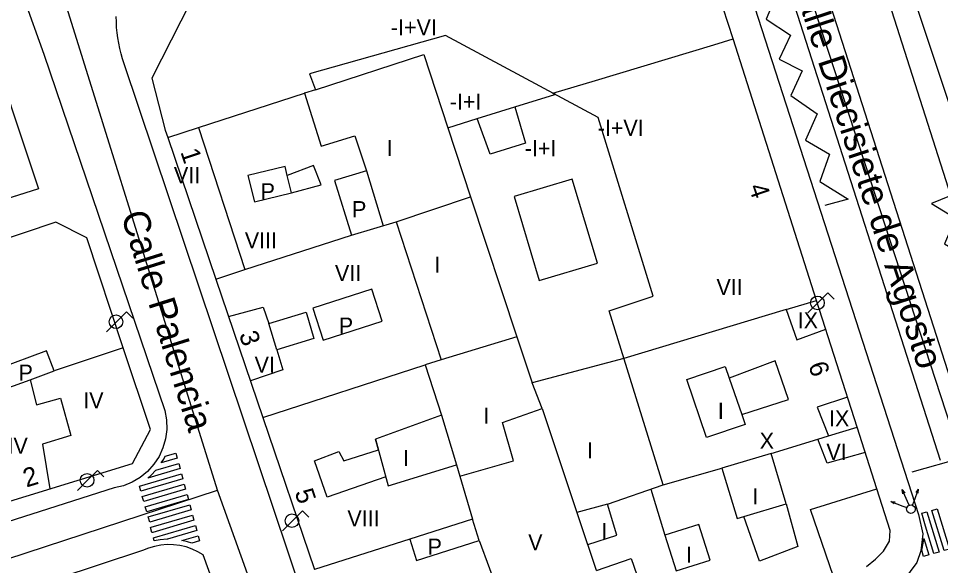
# Model space of a CAD drawing. Extents: x 282771 to 285132, y 4823109 to 4825496.
# Drawn here: x 284977.7 to 285063.7, y 4823826.8 to 4823877.9 of the extents above; entities that cross this region are included whole.
import ezdxf

# ---------------------------------------------------------------- set-up
doc = ezdxf.new("R2010")
doc.units = 0
for name, color, linetype in [('ACERA-BORDILLO', 7, 'Continuous'), ('ACERA-INTERIOR', 7, 'Continuous'), ('CALLE-EJE', 7, 'Continuous'), ('CALLE-TEXTO', 7, 'Continuous'), ('CARGA_DESCARGA', 7, 'Continuous'), ('EDIFICIO', 7, 'Continuous'), ('FAROLA', 7, 'Continuous'), ('INTERIOR-EDIFICIO', 7, 'Continuous'), ('MEDIANERA', 7, 'Continuous'), ('NUM-LOCAL', 7, 'Continuous'), ('NUM-PORTAL', 7, 'Continuous'), ('PASO-PEATONES', 7, 'Continuous'), ('SEMAFORO', 7, 'Continuous'), ('SENAL-VIARIA', 7, 'Continuous'), ('TXT-ALTURA-EDIFICIO', 7, 'Continuous'), ('ZONA-VERDE', 7, 'Continuous')]:
    doc.layers.add(name, color=color, linetype=linetype)

msp = doc.modelspace()

# ---------------------------------------------------------------- linework, layer by layer
at = {"layer": 'ACERA-BORDILLO'}
for points in [[(285058.981, 4823917.614), (285050.149, 4823912.953), (285049.621, 4823912.648), (285049.347, 4823912.211), (285049.225, 4823911.734), (285049.175, 4823911.236), (285049.205, 4823910.465), (285049.498, 4823909.078), (285049.778, 4823907.948), (285073.317, 4823834.207), (285073.916, 4823833.218), (285074.637, 4823832.385), (285075.54, 4823831.695), (285076.515, 4823831.197), (285077.641, 4823830.943), (285078.514, 4823830.831)], [(285041.82, 4823893.056), (285061.657, 4823831.567), (285062.069, 4823829.754), (285061.865, 4823828.162), (285061.497, 4823827.077), (285060.267, 4823825.387)], [(284977.483, 4823881.183), (284977.745, 4823880.757), (284977.97, 4823880.31), (284978.157, 4823879.847), (284980.047, 4823874.527)], [(285008.447, 4823811.366), (284987.527, 4823873.619), (284987.376, 4823874.096), (284987.242, 4823874.578), (284987.126, 4823875.064), (284987.027, 4823875.554), (284986.945, 4823876.047), (284986.882, 4823876.543), (284986.836, 4823877.041), (284986.808, 4823877.54), (284986.797, 4823878.04)], [(284980.047, 4823874.527), (284991.347, 4823841.256), (284991.497, 4823840.386), (284991.517, 4823839.506), (284991.397, 4823838.626), (284991.157, 4823837.776), (284990.797, 4823836.976), (284990.307, 4823836.246), (284989.717, 4823835.586), (284989.037, 4823835.026), (284988.287, 4823834.576), (284987.467, 4823834.236), (284986.617, 4823834.036), (284917.417, 4823811.935)], [(284996.897, 4823804.346), (284999.757, 4823805.256), (285000.207, 4823805.596), (285000.607, 4823806.006), (285000.947, 4823806.466), (285001.217, 4823806.976), (285001.417, 4823807.506), (285001.537, 4823808.066), (285001.577, 4823808.636), (285001.537, 4823809.206), (285001.427, 4823809.766), (285001.227, 4823810.306), (284994.917, 4823827.786), (284994.407, 4823828.086), (284993.867, 4823828.336), (284993.307, 4823828.526), (284992.727, 4823828.656), (284992.137, 4823828.726), (284991.547, 4823828.746), (284990.957, 4823828.696), (284990.367, 4823828.586), (284989.807, 4823828.416), (284989.257, 4823828.196), (284921.326, 4823805.735)]]:
    msp.add_lwpolyline(points, dxfattribs=at)
at = {"layer": 'ACERA-INTERIOR'}
msp.add_lwpolyline([(284900.586, 4823868.441), (284909.579, 4823867.109), (284919.61, 4823866.436), (284940.722, 4823869.107), (284949.08, 4823871.663), (284971.895, 4823878.685), (284974.307, 4823877.596), (284974.381, 4823877.406), (284979.53, 4823861.955), (284956.768, 4823854.762), (284940.816, 4823851.679), (284924.81, 4823851.908), (284913.242, 4823853.286), (284904.582, 4823857.449)], close=True, dxfattribs=at)
at = {"layer": 'CALLE-EJE'}
for points in [[(285070.357, 4823822.327), (285041.518, 4823910.878)], [(284996.257, 4823833.826), (284978.357, 4823891.197)], [(284912.266, 4823806.335), (284996.257, 4823833.826)], [(285007.436, 4823802.587), (284996.257, 4823833.826)]]:
    msp.add_lwpolyline(points, dxfattribs=at)
at = {"layer": 'CARGA_DESCARGA'}
for points in [[(285045.131, 4823891.992), (285043.732, 4823889.193), (285046.343, 4823888.011), (285044.949, 4823885.29), (285047.187, 4823883.922), (285046.157, 4823881.523), (285048.434, 4823880.188), (285047.457, 4823877.807), (285049.713, 4823876.314), (285048.647, 4823874.075), (285050.797, 4823872.973), (285049.737, 4823870.684), (285052.192, 4823868.974), (285051.104, 4823866.517), (285053.342, 4823865.211), (285052.441, 4823862.661), (285055.083, 4823861.013), (285052.907, 4823860.422)], [(285064.558, 4823861.265), (285062.888, 4823860.608), (285065.126, 4823859.239), (285064.096, 4823856.84), (285066.374, 4823855.505), (285065.397, 4823853.124), (285067.653, 4823851.632), (285066.587, 4823849.393), (285068.736, 4823848.291), (285067.057, 4823847.791)]]:
    msp.add_lwpolyline(points, dxfattribs=at)
at = {"layer": 'EDIFICIO'}
for points in [[(285075.797, 4823836.017), (285079.047, 4823834.457), (285098.417, 4823840.648), (285099.607, 4823844.108), (285096.087, 4823850.948), (285086.977, 4823868.678), (285078.538, 4823885.098), (285067.538, 4823906.683), (285063.684, 4823908.007), (285055.638, 4823905.329), (285053.754, 4823901.785), (285055.178, 4823897.938), (285061.257, 4823879.688), (285067.137, 4823862.017), (285073.137, 4823843.977), (285075.797, 4823836.017)], [(285056.797, 4823826.697), (285057.657, 4823827.387), (285058.407, 4823828.147), (285058.947, 4823829.067), (285059.007, 4823830.067), (285057.757, 4823833.967), (285055.927, 4823839.717), (285052.147, 4823851.547), (285044.357, 4823875.967), (285043.447, 4823878.837), (285019.288, 4823891.737), (284996.467, 4823884.797), (284990.127, 4823872.287), (284991.377, 4823867.427), (284991.597, 4823866.747), (284996.097, 4823853.537), (285000.487, 4823840.617)], [(284965.987, 4823853.756), (284969.537, 4823842.846), (284970.047, 4823841.306), (284971.067, 4823838.326), (284973.207, 4823831.676), (284988.307, 4823836.336), (284989.997, 4823839.496), (284987.457, 4823847.116), (284984.047, 4823857.387), (284981.147, 4823858.857), (284965.987, 4823853.756)], [(285000.487, 4823840.617), (285005.307, 4823826.426)]]:
    msp.add_lwpolyline(points, dxfattribs=at)
at = {"layer": 'FAROLA'}
for p, q in [((285053.208, 4823852.245), (285052.268, 4823851.315)), ((285053.798, 4823851.655), (285053.208, 4823852.245)), ((285052.268, 4823851.315), (285051.338, 4823850.375)), ((284987.755, 4823850.485), (284986.815, 4823849.555)), ((284988.345, 4823849.895), (284987.755, 4823850.485)), ((284986.815, 4823849.555), (284985.885, 4823848.615)), ((284985.063, 4823835.68), (284984.123, 4823834.75)), ((284985.653, 4823835.09), (284985.063, 4823835.68)), ((284984.123, 4823834.75), (284983.193, 4823833.81)), ((285004.176, 4823831.911), (285003.236, 4823830.981)), ((285004.766, 4823831.321), (285004.176, 4823831.911)), ((285003.236, 4823830.981), (285002.306, 4823830.041))]:
    msp.add_line(p, q, dxfattribs=at)
for centre in [(285052.228, 4823851.315), (284986.775, 4823849.555), (284984.083, 4823834.75), (285003.196, 4823830.981)]:
    msp.add_circle(centre, 0.638, dxfattribs=at)
at = {"layer": 'INTERIOR-EDIFICIO'}
for points in [[(285030.797, 4823828.767), (285033.497, 4823829.617), (285032.627, 4823832.517), (285037.829, 4823834.332), (285032.787, 4823850.567), (285036.907, 4823851.947), (285031.767, 4823868.617), (285017.537, 4823876.287), (285004.827, 4823872.697), (285005.377, 4823871.217), (285004.351, 4823870.884), (285005.927, 4823865.957), (285009.047, 4823866.917), (285010.137, 4823863.637), (285007.177, 4823862.737), (285008.737, 4823857.647), (285012.907, 4823858.877), (285017.127, 4823845.987), (285015.637, 4823845.527), (285017.157, 4823840.837), (285010.987, 4823838.597)], [(285002.759, 4823863.217), (285002.557, 4823864.047), (284999.087, 4823863.217), (284999.687, 4823860.747), (285003.157, 4823861.577), (285002.759, 4823863.217)], [(285010.657, 4823852.607), (285005.137, 4823850.827), (285006.107, 4823847.837), (285011.627, 4823849.617), (285010.657, 4823852.607)], [(284978.767, 4823844.136), (284980.997, 4823844.966), (284980.297, 4823846.836), (284975.737, 4823845.156), (284976.437, 4823843.286), (284978.767, 4823844.136)], [(285043.627, 4823845.387), (285043.999, 4823844.298), (285045.162, 4823840.889), (285045.477, 4823839.967), (285041.877, 4823838.747), (285040.037, 4823844.167), (285043.627, 4823845.387)], [(285010.987, 4823838.597), (285012.187, 4823834.247), (285018.557, 4823836.197), (285018.866, 4823835.131), (285023.857, 4823836.567), (285022.837, 4823840.147), (285026.547, 4823841.457), (285030.787, 4823828.763)], [(285011.265, 4823837.589), (285010.987, 4823838.597)], [(285043.317, 4823835.887), (285044.727, 4823831.177), (285045.367, 4823831.368), (285049.317, 4823832.547), (285047.897, 4823837.257), (285043.317, 4823835.887)], [(285020.027, 4823831.127), (285014.187, 4823829.257), (285014.827, 4823827.267), (285020.667, 4823829.137), (285020.027, 4823831.127)]]:
    msp.add_lwpolyline(points, dxfattribs=at)
at = {"layer": 'MEDIANERA'}
for p, q in [((285023.977, 4823869.607), (285027.737, 4823870.777)), ((285027.537, 4823870.887), (285027.539, 4823870.891)), ((285027.539, 4823870.891), (285027.737, 4823870.777)), ((285027.542, 4823870.895), (285027.549, 4823870.891)), ((285027.742, 4823870.787), (285027.549, 4823870.891)), ((285020.477, 4823868.517), (285023.977, 4823869.607)), ((285017.747, 4823867.667), (285020.477, 4823868.517)), ((284991.597, 4823866.747), (284994.467, 4823867.677)), ((284994.467, 4823867.677), (284998.807, 4823854.417)), ((285017.747, 4823867.667), (285019.857, 4823861.227)), ((285002.757, 4823863.217), (285002.759, 4823863.217)), ((285010.137, 4823863.637), (285011.696, 4823858.519)), ((285012.907, 4823858.877), (285019.857, 4823861.227)), ((285019.857, 4823861.227), (285024.167, 4823848.157)), ((284998.807, 4823854.417), (285008.737, 4823857.647)), ((284996.097, 4823853.537), (284998.807, 4823854.417)), ((285049.297, 4823850.687), (285052.147, 4823851.547)), ((285001.777, 4823846.947), (285001.047, 4823849.397)), ((285024.167, 4823848.157), (285017.127, 4823845.987)), ((285024.167, 4823848.157), (285025.597, 4823843.837)), ((284987.457, 4823847.116), (284980.997, 4823844.966)), ((285034.157, 4823846.137), (285034.162, 4823846.139)), ((285000.487, 4823840.617), (285015.637, 4823845.527)), ((285043.997, 4823844.297), (285043.999, 4823844.298)), ((285026.547, 4823841.457), (285025.597, 4823843.837)), ((285017.157, 4823840.837), (285018.557, 4823836.197)), ((285045.162, 4823840.889), (285045.157, 4823840.887)), ((285053.248, 4823838.895), (285055.927, 4823839.717)), ((285047.897, 4823837.257), (285052.277, 4823838.597)), ((285052.277, 4823838.597), (285053.248, 4823838.895)), ((285037.827, 4823834.337), (285043.317, 4823835.887)), ((285018.866, 4823835.131), (285020.027, 4823831.127)), ((285036.697, 4823833.937), (285037.987, 4823829.637)), ((285032.627, 4823832.517), (285029.787, 4823831.757)), ((285037.987, 4823829.637), (285039.047, 4823826.297)), ((285014.187, 4823829.257), (285005.307, 4823826.426)), ((285031.607, 4823826.337), (285030.797, 4823828.767))]:
    msp.add_line(p, q, dxfattribs=at)
for points in [[(285027.549, 4823870.891), (285031.517, 4823872.087), (285042.557, 4823875.417), (285044.357, 4823875.967)], [(285005.377, 4823871.217), (285015.507, 4823874.497), (285017.747, 4823867.667)], [(284994.467, 4823867.677), (285004.351, 4823870.884), (285004.347, 4823870.897)], [(285023.977, 4823869.607), (285024.997, 4823866.227), (285021.677, 4823865.187), (285020.477, 4823868.517)], [(285003.157, 4823861.577), (285005.917, 4823862.327), (285005.207, 4823864.157), (285002.759, 4823863.217)], [(285023.917, 4823861.257), (285026.277, 4823853.397), (285031.697, 4823855.017), (285029.327, 4823862.877), (285023.917, 4823861.257)], [(284997.277, 4823850.047), (285000.507, 4823850.917), (285001.047, 4823849.397)], [(285001.047, 4823849.397), (285004.517, 4823850.437), (285005.247, 4823847.987), (285001.777, 4823846.947)], [(285049.297, 4823850.687), (285034.162, 4823846.139), (285025.597, 4823843.837)], [(285049.297, 4823850.687), (285050.317, 4823847.867), (285052.997, 4823848.867)], [(285001.777, 4823846.947), (285002.337, 4823845.067), (284999.317, 4823844.047)], [(285045.162, 4823840.889), (285049.527, 4823842.297), (285048.277, 4823845.907), (285043.999, 4823844.298)], [(284978.767, 4823844.136), (284979.357, 4823841.806), (284981.597, 4823842.406), (284982.547, 4823838.946), (284979.907, 4823838.116), (284980.607, 4823833.956)], [(285055.037, 4823842.507), (285052.197, 4823841.587), (285053.248, 4823838.895)], [(285056.677, 4823837.347), (285053.127, 4823836.357), (285052.277, 4823838.597)], [(285011.958, 4823835.077), (285006.487, 4823833.167), (285005.297, 4823836.567), (285007.577, 4823837.447), (285008.027, 4823836.557), (285011.265, 4823837.589)], [(285053.727, 4823825.757), (285051.597, 4823832.017), (285057.757, 4823833.967)], [(285049.317, 4823832.547), (285050.407, 4823828.567), (285046.827, 4823827.197), (285045.367, 4823831.368)], [(285039.047, 4823826.297), (285042.227, 4823827.297), (285041.177, 4823830.637), (285037.987, 4823829.637)], [(285020.667, 4823829.137), (285021.617, 4823826.507), (285025.117, 4823816.937)], [(285031.607, 4823826.337), (285034.837, 4823827.437), (285036.185, 4823823.58)]]:
    msp.add_lwpolyline(points, dxfattribs=at)
at = {"layer": 'PASO-PEATONES'}
for points in [[(284990.995, 4823836.374), (284991.236, 4823836.733), (284991.357, 4823837.002), (284992.366, 4823837.299), (284992.496, 4823836.816)], [(284989.748, 4823834.964), (284990.064, 4823835.225), (284990.494, 4823835.705), (284992.625, 4823836.333), (284992.755, 4823835.85)], [(284989.094, 4823833.729), (284988.965, 4823834.212), (284992.884, 4823835.367), (284993.014, 4823834.884)], [(284989.365, 4823832.766), (284989.224, 4823833.246), (284993.144, 4823834.4), (284993.273, 4823833.917)], [(284989.647, 4823831.807), (284989.506, 4823832.287), (284993.403, 4823833.434), (284993.532, 4823832.951)], [(284989.93, 4823830.848), (284989.789, 4823831.327), (284993.662, 4823832.468), (284993.791, 4823831.985)], [(284990, 4823830.349), (284990.071, 4823830.368), (284993.921, 4823831.502), (284994.05, 4823831.019), (284990.212, 4823829.888), (284990.13, 4823829.866)], [(285061.957, 4823831.671), (285062.438, 4823831.807), (285063.581, 4823828.054), (285063.1, 4823827.918), (285062.32, 4823830.477)], [(285062.919, 4823831.943), (285063.401, 4823832.078), (285064.544, 4823828.326), (285064.063, 4823828.19)], [(284990.259, 4823829.383), (284990.354, 4823829.409), (284994.18, 4823830.536), (284994.309, 4823830.053), (284991.57, 4823829.246), (284991.534, 4823829.247), (284990.89, 4823829.192), (284990.337, 4823829.093)], [(284992.926, 4823829.124), (284994.439, 4823829.57), (284994.568, 4823829.086), (284993.842, 4823828.873), (284993.442, 4823829.008)], [(285061.959, 4823828.232), (285062.105, 4823828.885), (285062.15, 4823829.319), (285062.619, 4823827.782), (285062.138, 4823827.646)]]:
    msp.add_lwpolyline(points, close=True, dxfattribs=at)
at = {"layer": 'SEMAFORO'}
for p, q in [((285061.24, 4823832.81), (285061.671, 4823833.93)), ((285061.441, 4823833.611), (285061.671, 4823833.93)), ((285061.628, 4823833.539), (285061.671, 4823833.93)), ((285060.631, 4823832.787), (285060.143, 4823833.886)), ((285060.195, 4823833.491), (285060.143, 4823833.886)), ((285060.402, 4823833.583), (285060.143, 4823833.886)), ((285059.086, 4823832.782), (285060.206, 4823832.351)), ((285059.086, 4823832.782), (285059.476, 4823832.739)), ((285059.404, 4823832.552), (285059.086, 4823832.782)), ((285060.206, 4823832.351), (285060.579, 4823832.207)), ((285060.792, 4823832.425), (285060.631, 4823832.787)), ((285061.096, 4823832.437), (285061.24, 4823832.81))]:
    msp.add_line(p, q, dxfattribs=at)
msp.add_ellipse((285060.952, 4823832.063), major_axis=(0.352, -0.19), ratio=0.999978, dxfattribs=at)
at = {"layer": 'SENAL-VIARIA'}
for p, q in [((285048.765, 4823893.706), (285066.727, 4823837.599)), ((285045.716, 4823892.73), (285063.678, 4823836.623)), ((285061.08, 4823835.53), (285071.337, 4823838.484))]:
    msp.add_line(p, q, dxfattribs=at)
at = {"layer": 'ZONA-VERDE'}
for p, q in [((284974.381, 4823877.406), (284979.53, 4823861.955)), ((284979.53, 4823861.955), (284956.768, 4823854.762))]:
    msp.add_line(p, q, dxfattribs=at)

# ---------------------------------------------------------------- texts
at = {"layer": 'CALLE-TEXTO'}
for s, rotation, p in [('Calle Diecisiete de Agosto', 288.03948, (285049.59, 4823882.057)), ('Calle Palencia', 287.32786, (284987.213, 4823859.514))]:
    msp.add_text(s, height=2.5, rotation=rotation, dxfattribs=at).set_placement(p)
at = {"layer": 'NUM-LOCAL'}
msp.add_text('4', height=1.75, rotation=288.53943, dxfattribs=at).set_placement((285045.793, 4823862.151))
at = {"layer": 'NUM-PORTAL'}
for s, rotation, p in [('1', 288.53942, (284992.765, 4823865.418)), ('3', 288.53942, (284998.238, 4823848.376)), ('6', 288.53943, (285051.356, 4823845.511)), ('2', 17.03063, (284978.414, 4823834.073)), ('5', 288.53942, (285003.427, 4823833.648))]:
    msp.add_text(s, height=1.75, rotation=rotation, dxfattribs=at).set_placement(p)
at = {"layer": 'TXT-ALTURA-EDIFICIO'}
for s, p in [('-I+VI', (285012.425, 4823876.297)), ('-I+I', (285017.924, 4823869.357)), ('-I+VI', (285031.725, 4823866.907)), ('I', (285012.046, 4823865.027)), ('-I+I', (285024.924, 4823865.007)), ('VII', (284992.177, 4823862.487)), ('P', (285000.272, 4823860.987)), ('P', (285008.802, 4823859.317)), ('VIII', (284998.797, 4823856.407)), ('I', (285016.466, 4823854.127)), ('VII', (285007.207, 4823853.347)), ('VII', (285042.807, 4823852.047)), ('IX', (285050.39, 4823848.937)), ('P', (285007.562, 4823848.447)), ('VI', (284999.707, 4823844.797)), ('P', (284977.681, 4823844.056)), ('IV', (284983.718, 4823841.466)), ('I', (285042.936, 4823840.487)), ('I', (285021.056, 4823840.027)), ('IX', (285053.31, 4823839.777)), ('X', (285046.841, 4823837.697)), ('-I+IV', (284974.255, 4823837.236)), ('I', (285030.726, 4823836.807)), ('I', (285013.546, 4823836.077)), ('VI', (285053.067, 4823836.657)), ('I', (285046.156, 4823832.517)), ('VIII', (285008.367, 4823830.447)), ('I', (285032.056, 4823829.257)), ('V', (285025.238, 4823828.217)), ('P', (285015.851, 4823827.807)), ('I', (285039.976, 4823827.057))]:
    msp.add_text(s, height=1.5, rotation=0.0006, dxfattribs=at).set_placement(p)

doc.saveas('drawing.dxf')
